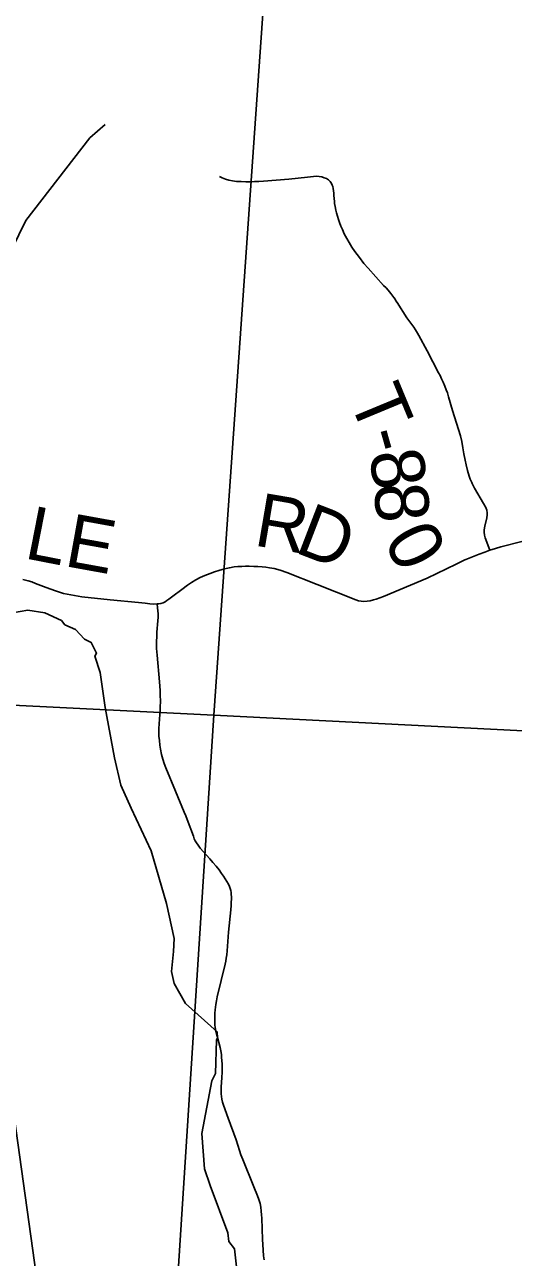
# Model space of a CAD drawing. Extents: x 0 to 34, y 0 to 22.
# Drawn here: x 27.118 to 27.638, y 18.925 to 20.235 of the extents above; entities that cross this region are included whole.
import ezdxf

# ---------------------------------------------------------------- set-up
doc = ezdxf.new("R2010")
doc.units = 0
for name, color, linetype in [('GM_X_County_Road', 7, 'Continuous'), ('GM_X_County_Road_Text', 7, 'Continuous'), ('GM_X_Minor_River', 7, 'Continuous'), ('GM_X_Minor_River_Text', 7, 'Continuous'), ('GM_X_Section', 7, 'Continuous'), ('GM_X_Township_Road', 7, 'Continuous'), ('GM_X_Township_Road_Text', 7, 'Continuous'), ('SH_Text', 7, 'Continuous')]:
    doc.layers.add(name, color=color, linetype=linetype)

msp = doc.modelspace()

# ---------------------------------------------------------------- linework, layer by layer
at = {"layer": 'GM_X_County_Road'}
for points in [[(27.5864, 19.6658), (27.5873, 19.6662), (27.5943, 19.6692), (27.6015, 19.6721), (27.6074, 19.6742), (27.613, 19.6762), (27.6189, 19.678), (27.6247, 19.6797), (27.647, 19.6855), (27.6839, 19.6946), (27.69, 19.696), (27.696, 19.6973), (27.7022, 19.6984), (27.7087, 19.6996), (27.7166, 19.7007), (27.7254, 19.7019), (27.7813, 19.7089), (27.8333, 19.7159), (27.8717, 19.7211), (27.8883, 19.7235), (27.9005, 19.7256), (27.9076, 19.727), (27.9119, 19.7281)], [(27.1166, 19.6449), (27.122, 19.6436), (27.1261, 19.6424), (27.1301, 19.6409), (27.1413, 19.6365), (27.1513, 19.6329), (27.1554, 19.6315), (27.1596, 19.6303), (27.1636, 19.6293), (27.1676, 19.6286), (27.1792, 19.6267), (27.2094, 19.6234), (27.2394, 19.6206), (27.2464, 19.6198), (27.2516, 19.6192), (27.2557, 19.619), (27.2591, 19.6191), (27.261, 19.6193), (27.2631, 19.6197), (27.2655, 19.6204), (27.2676, 19.6215), (27.2696, 19.6228), (27.2716, 19.6241), (27.2759, 19.6274), (27.2854, 19.6345), (27.2914, 19.639), (27.2956, 19.642), (27.3002, 19.6447), (27.3051, 19.6473), (27.31, 19.6494), (27.3155, 19.6516), (27.3201, 19.6532), (27.3248, 19.6546), (27.3307, 19.6563), (27.3361, 19.6575), (27.3411, 19.6584), (27.3451, 19.6588), (27.3492, 19.659), (27.3532, 19.6592), (27.3571, 19.6592), (27.362, 19.659), (27.3662, 19.6588), (27.3708, 19.6584), (27.3746, 19.658), (27.3786, 19.6576), (27.3837, 19.6567), (27.3901, 19.655), (27.3972, 19.6525), (27.4292, 19.6396), (27.4703, 19.6233), (27.4732, 19.6224), (27.4762, 19.622), (27.479, 19.6218), (27.4824, 19.6221), (27.4858, 19.6225), (27.4892, 19.6233), (27.4922, 19.6242), (27.4999, 19.6271), (27.5463, 19.6465), (27.5769, 19.6614), (27.5864, 19.6658)], [(27.3729, 18.922), (27.3724, 18.9264), (27.3718, 18.9326), (27.3714, 18.9383), (27.3712, 18.9437), (27.3705, 18.9663), (27.3702, 18.97), (27.3699, 18.9737), (27.3693, 18.9782), (27.3686, 18.9821), (27.3673, 18.9861), (27.3659, 18.99), (27.3619, 18.9999), (27.3502, 19.0286), (27.3482, 19.0339), (27.3467, 19.0382), (27.3431, 19.0496), (27.3346, 19.0726), (27.3298, 19.0864), (27.3288, 19.0896), (27.3279, 19.093), (27.3275, 19.0958), (27.3274, 19.0984), (27.3273, 19.1009), (27.3274, 19.1059), (27.328, 19.1157), (27.3283, 19.1219), (27.3283, 19.1265), (27.3282, 19.1302), (27.3281, 19.134), (27.3278, 19.1372), (27.3275, 19.1404), (27.3269, 19.1441), (27.3261, 19.1477), (27.3216, 19.1653), (27.3209, 19.169), (27.3206, 19.1718), (27.3204, 19.1749), (27.3204, 19.1779), (27.3205, 19.1812), (27.3207, 19.1841), (27.3209, 19.1877), (27.3212, 19.1905), (27.3217, 19.1935), (27.3223, 19.1973), (27.3232, 19.2017), (27.3316, 19.2364), (27.3322, 19.2396), (27.3327, 19.2426), (27.3332, 19.2464), (27.3337, 19.2505), (27.3352, 19.2704), (27.3375, 19.2942), (27.3378, 19.2985), (27.338, 19.3021), (27.3381, 19.3053), (27.3381, 19.308), (27.338, 19.3104), (27.3378, 19.3124), (27.3375, 19.3146), (27.3369, 19.3167), (27.3361, 19.319), (27.335, 19.3212), (27.3315, 19.3271), (27.3297, 19.3299), (27.3276, 19.3328), (27.325, 19.3364), (27.322, 19.3403), (27.3186, 19.3443), (27.3151, 19.3483), (27.3051, 19.3596), (27.3027, 19.3627), (27.3009, 19.3653), (27.2998, 19.3673), (27.2987, 19.3695), (27.2977, 19.3723), (27.2912, 19.3902), (27.2897, 19.3941), (27.288, 19.3979), (27.2787, 19.4202), (27.2684, 19.4448), (27.2666, 19.4497), (27.2653, 19.4543), (27.264, 19.4592), (27.2628, 19.4646), (27.2622, 19.4692), (27.2617, 19.474), (27.2612, 19.4786), (27.2611, 19.4827), (27.2611, 19.4869), (27.2613, 19.4918), (27.2621, 19.5016), (27.2623, 19.5054), (27.2625, 19.5095), (27.2627, 19.5157), (27.2626, 19.5222), (27.2624, 19.5272), (27.2622, 19.5317), (27.2618, 19.5363), (27.2591, 19.5646), (27.2589, 19.5683), (27.2587, 19.5716), (27.2587, 19.5753), (27.2587, 19.579), (27.2588, 19.5844), (27.259, 19.5891), (27.2592, 19.5931), (27.2596, 19.5973), (27.26, 19.6011), (27.2603, 19.6052), (27.2602, 19.6084), (27.26, 19.6117), (27.2596, 19.615), (27.2591, 19.6191)]]:
    msp.add_lwpolyline(points, dxfattribs=at)
at = {"layer": 'GM_X_Minor_River'}
for points in [[(26.9263, 19.6632), (26.9309, 19.6802), (26.9584, 19.7286), (26.9754, 19.752), (27.0152, 19.8051), (27.0402, 19.8574), (27.051, 19.8905), (27.0628, 19.9288), (27.0896, 19.9656), (27.1198, 20.0265), (27.1878, 20.1143), (27.2041, 20.1286)], [(27.3156, 19.0011), (27.3096, 19.0189), (27.3069, 19.0565), (27.3174, 19.1124), (27.3212, 19.12), (27.3223, 19.1557), (27.3234, 19.158), (27.323, 19.1645), (27.2894, 19.1944), (27.2773, 19.2157), (27.2746, 19.2286), (27.2765, 19.2499), (27.2772, 19.2636), (27.2692, 19.3008), (27.2529, 19.3566), (27.2317, 19.4022), (27.2207, 19.4265), (27.2139, 19.4554), (27.204, 19.5089), (27.1987, 19.5462), (27.193, 19.5636), (27.1949, 19.5667), (27.1892, 19.5781), (27.182, 19.5815), (27.1726, 19.5921), (27.1612, 19.597), (27.1574, 19.6015), (27.14, 19.6095), (27.1219, 19.6125), (27.1056, 19.6098)], [(27.3444, 18.9084), (27.3414, 18.9338), (27.3353, 18.9418), (27.3342, 18.9509), (27.3156, 19.0011)]]:
    msp.add_lwpolyline(points, dxfattribs=at)
at = {"layer": 'GM_X_Section'}
for points in [[(26.3334, 20.5711), (27.3906, 20.5203), (27.3196, 19.501), (26.2655, 19.5533)], [(27.3906, 20.5203), (28.4213, 20.4653), (28.356, 19.4486), (27.3196, 19.501)], [(26.2655, 19.5533), (27.3196, 19.501), (27.254, 18.479), (26.2062, 18.5294)], [(27.3196, 19.501), (28.356, 19.4486), (28.293, 18.4323), (27.254, 18.479)]]:
    msp.add_lwpolyline(points, close=True, dxfattribs=at)
at = {"layer": 'GM_X_Township_Road'}
for points in [[(27.5942, 19.747), (27.5937, 19.748), (27.5921, 19.7516), (27.591, 19.7549), (27.5892, 19.7608), (27.5876, 19.7668), (27.5865, 19.7719), (27.5853, 19.7786), (27.5842, 19.7851), (27.583, 19.7918), (27.5817, 19.7976), (27.5795, 19.8045), (27.5733, 19.8247), (27.569, 19.8393), (27.5677, 19.8433), (27.5665, 19.8465), (27.5649, 19.8506), (27.5633, 19.8546), (27.5616, 19.8584), (27.56, 19.8619), (27.5584, 19.8648), (27.5462, 19.8882), (27.5375, 19.9043), (27.536, 19.9069), (27.534, 19.9102), (27.5321, 19.913), (27.53, 19.9159), (27.5247, 19.9231), (27.5142, 19.9395), (27.5131, 19.9413), (27.5121, 19.9429), (27.5109, 19.9446), (27.5098, 19.9461), (27.5076, 19.9491), (27.5048, 19.9524), (27.5025, 19.9549), (27.5, 19.9575), (27.4837, 19.9757), (27.4791, 19.9809), (27.4744, 19.9871), (27.4695, 19.9936), (27.4662, 19.9982), (27.4632, 20.0032), (27.4607, 20.0075), (27.4581, 20.0125), (27.4561, 20.0168), (27.4546, 20.0204), (27.4531, 20.0244), (27.452, 20.0275), (27.4508, 20.031), (27.4498, 20.0345), (27.4491, 20.0375), (27.4484, 20.0415), (27.4479, 20.0444), (27.4476, 20.0472), (27.4474, 20.0494), (27.4471, 20.0533), (27.447, 20.0557), (27.4467, 20.0582), (27.4464, 20.0606), (27.4459, 20.0625), (27.4454, 20.0642), (27.4445, 20.0658), (27.4432, 20.0678), (27.4413, 20.0696), (27.4392, 20.071), (27.4368, 20.072), (27.4342, 20.0728), (27.4313, 20.0733), (27.4285, 20.0735), (27.4254, 20.0733), (27.419, 20.0727), (27.3991, 20.0705), (27.3723, 20.0682), (27.3673, 20.068), (27.3627, 20.0678), (27.358, 20.0677), (27.3536, 20.0677), (27.3485, 20.0678), (27.3436, 20.0681), (27.3394, 20.0686), (27.3353, 20.0694), (27.3318, 20.0704), (27.3284, 20.0719), (27.3254, 20.0734)], [(27.613, 19.6762), (27.6078, 19.6895), (27.6072, 19.692), (27.6069, 19.6952), (27.607, 19.6978), (27.6076, 19.7016), (27.6097, 19.7107), (27.61, 19.7136), (27.6101, 19.716), (27.6095, 19.7188), (27.6085, 19.7216), (27.6061, 19.7259), (27.5967, 19.7421), (27.5951, 19.7451), (27.5942, 19.747)]]:
    msp.add_lwpolyline(points, dxfattribs=at)
at = {"layer": 'SH_Text'}
msp.add_lwpolyline([(27.0492, 19.0391), (27.2621, 17.9634), (27.0492, 19.4888)], close=True, dxfattribs=at)

# ---------------------------------------------------------------- texts
at = {"layer": 'GM_X_County_Road_Text'}
for s, rotation, p in [('R', 350.3214, (27.3608, 19.6815)), ('L', 348.934, (27.1167, 19.6679)), ('E', 349.7491, (27.1592, 19.6596)), ('D', 338.9366, (27.4039, 19.6745))]:
    msp.add_text(s, height=0.0568, rotation=rotation, dxfattribs=at).set_placement(p)
at = {"layer": 'GM_X_Minor_River_Text'}
msp.add_text('Drakes', height=0.09469, rotation=59.9948, dxfattribs=at).set_placement((27.5929, 18.6388))
at = {"layer": 'GM_X_Township_Road_Text'}
for s, rotation, p in [('T', 292.5216, (27.4623, 19.8376)), ('-', 285.7953, (27.478, 19.8)), ('8', 279.6839, (27.484, 19.7791)), ('8', 274.0676, (27.4897, 19.7461)), ('0', 297.5303, (27.499, 19.6869))]:
    msp.add_text(s, height=0.0568, rotation=rotation, dxfattribs=at).set_placement(p)

doc.saveas('drawing.dxf')
